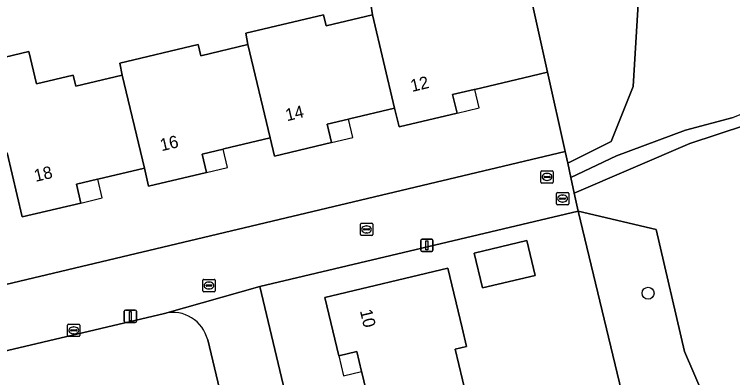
# Model space of a CAD drawing. Extents: x 162082 to 163401, y 388089 to 388636.
# Drawn here: x 163068.5 to 163126.9, y 388161.6 to 388191.1 of the extents above; entities that cross this region are included whole.
import ezdxf

# ---------------------------------------------------------------- set-up
doc = ezdxf.new("R2010")
doc.units = 0
for name, color, linetype in [('IMGEO_Boom', 7, 'Continuous'), ('IMGEO_Brandkraan', 7, 'Continuous'), ('IMGEO_Erf', 7, 'Continuous'), ('IMGEO_Grasland_overig', 7, 'Continuous'), ('IMGEO_Groenvoorziening', 7, 'Continuous'), ('IMGEO_Kolk', 7, 'Continuous'), ('IMGEO_Lichtmast', 7, 'Continuous'), ('IMGEO_Loofbos', 7, 'Continuous'), ('IMGEO_Pand', 7, 'Continuous'), ('IMGEO_Pand_nummerreeks', 7, 'Continuous'), ('IMGEO_Pand_overbouw', 7, 'Continuous'), ('IMGEO_Rioolput', 7, 'Continuous'), ('IMGEO_Voetpad_open', 7, 'Continuous')]:
    doc.layers.add(name, color=color, linetype=linetype)

msp = doc.modelspace()

# ---------------------------------------------------------------- linework, layer by layer
at = {"layer": 'IMGEO_Boom'}
msp.add_circle((163120.007, 388168.433), 0.489, dxfattribs=at)
at = {"layer": 'IMGEO_Brandkraan'}
for p, q in [((163111.291, 388177.462), (163111.291, 388178.314)), ((163111.366, 388178.388), (163112.218, 388178.388)), ((163112.292, 388178.314), (163112.292, 388177.462)), ((163111.55, 388177.882), (163111.55, 388177.894)), ((163111.988, 388177.845), (163111.59, 388177.845)), ((163111.593, 388177.931), (163111.991, 388177.931)), ((163111.779, 388178.168), (163111.804, 388178.168)), ((163112.034, 388177.894), (163112.034, 388177.882)), ((163112.218, 388177.388), (163111.366, 388177.388)), ((163111.802, 388177.608), (163111.777, 388177.608))]:
    msp.add_line(p, q, dxfattribs=at)
for points in [[(163111.291, 388177.462), (163111.291, 388178.314)], [(163111.366, 388178.388), (163112.218, 388178.388)], [(163112.292, 388178.314), (163112.292, 388177.462)], [(163112.218, 388177.388), (163111.366, 388177.388)]]:
    msp.add_lwpolyline(points, dxfattribs=at)
for centre, radius, start, end in [((163111.368, 388178.312), 0.0765, 91.55205, 178.44795), ((163111.368, 388178.312), 0.0765, 91.55205, 178.44795), ((163112.216, 388178.312), 0.0765, 1.55205, 88.44795), ((163112.216, 388178.312), 0.0765, 1.55205, 88.44795), ((163111.59, 388177.891), 0.0403, 85.87752, 175.75265), ((163111.587, 388177.881), 0.0366, 178.93798, 274.71019), ((163111.991, 388177.888), 0.043, 264.86636, 352.45326), ((163111.995, 388177.893), 0.0386, 1.73085, 96.63898), ((163111.368, 388177.464), 0.0765, 181.55205, 268.44795), ((163111.368, 388177.464), 0.0765, 181.55205, 268.44795), ((163112.216, 388177.464), 0.0765, 271.55205, 358.44795), ((163112.216, 388177.464), 0.0765, 271.55205, 358.44795)]:
    msp.add_arc(centre, radius, start, end, dxfattribs=at)
for centre, major_axis, ratio, start_param, end_param in [((163111.778, 388177.888), (-0.387, 0.002), 0.722429, 4.712389, 7.853982), ((163111.803, 388177.888), (-0.39, 0.002), 0.717154, 1.570796, 4.712389)]:
    msp.add_ellipse(centre, major_axis=major_axis, ratio=ratio, start_param=start_param, end_param=end_param, dxfattribs=at)
at = {"layer": 'IMGEO_Erf'}
for points in [[(163067.696, 388187.634), (163069.642, 388188.096), (163070.269, 388185.459), (163073.242, 388186.164), (163073.452, 388185.277), (163077.223, 388186.172), (163077.044, 388187.138), (163083.418, 388188.65), (163083.633, 388187.746), (163087.447, 388188.651), (163087.295, 388189.566), (163093.615, 388191.066), (163093.829, 388190.167), (163097.58, 388191.057), (163097.455, 388191.946)], [(163064.423, 388168.356), (163113.277, 388179.967), (163111.835, 388186.415), (163109.905, 388185.957), (163105.908, 388185.009), (163105.863, 388184.998), (163104.11, 388184.582), (163104.468, 388183.074), (163099.75, 388181.954), (163099.385, 388183.49), (163095.725, 388182.622), (163095.63, 388182.599), (163093.897, 388182.188), (163094.254, 388180.684), (163089.611, 388179.582), (163089.261, 388181.057), (163085.497, 388180.164), (163085.44, 388180.15), (163083.73, 388179.745), (163084.084, 388178.254), (163079.379, 388177.137), (163079.031, 388178.605), (163075.244, 388177.707), (163075.211, 388177.699), (163073.498, 388177.292), (163073.86, 388175.766), (163069.102, 388174.637), (163067.862, 388179.862)], [(163097.641, 388158.131), (163096.727, 388161.975), (163096.704, 388162.073), (163096.32, 388163.687), (163094.845, 388163.336), (163093.714, 388168.093), (163103.718, 388170.471), (163104.874, 388165.607), (163105.233, 388164.098), (163104.319, 388163.881), (163105.209, 388160.137)]]:
    msp.add_lwpolyline(points, dxfattribs=at)
for points in [[(163119.543, 388153.395), (163117.682, 388161.135), (163114.324, 388175.098), (163088.423, 388168.969), (163101.124, 388115.722), (163101.611, 388113.679), (163127.581, 388119.977), (163126.359, 388125.058)], [(163105.868, 388171.697), (163110.156, 388172.716), (163110.828, 388169.886), (163106.541, 388168.867)]]:
    msp.add_lwpolyline(points, close=True, dxfattribs=at)
at = {"layer": 'IMGEO_Grasland_overig'}
msp.add_lwpolyline([(163166.058, 388189.094), (163165.047, 388188.889), (163164.716, 388188.821), (163147.629, 388186.912), (163141.949, 388186.802), (163136.103, 388185.803), (163132.329, 388184.85), (163126.941, 388182.724), (163123.057, 388181.698), (163117.449, 388179.608), (163113.733, 388177.845), (163114.005, 388176.583), (163123.407, 388180.618), (163134.695, 388184.321), (163142.07, 388185.751), (163150.6, 388185.687), (163164.973, 388187.558), (163165.981, 388187.689)], close=True, dxfattribs=at)
at = {"layer": 'IMGEO_Groenvoorziening'}
for points in [[(163140.428, 388282.102), (163118.501, 388277.122), (163108.09, 388275.338), (163125.005, 388206.614), (163120.012, 388205.42), (163118.789, 388185.241), (163117.006, 388180.768), (163113.482, 388179.013), (163113.733, 388177.845), (163117.449, 388179.608), (163123.057, 388181.698), (163126.941, 388182.724)], [(163080.676, 388166.795), (163065.554, 388163.23), (163077.117, 388114.623), (163077.464, 388113.166)], [(163095.539, 388117.037), (163084.182, 388164.632)]]:
    msp.add_lwpolyline(points, dxfattribs=at)
for points in [[(163120.012, 388205.42), (163108.169, 388202.814), (163109.606, 388196.385), (163110.013, 388194.563), (163110.744, 388191.295), (163111.835, 388186.415), (163113.277, 388179.967), (163113.482, 388179.013), (163117.006, 388180.768), (163118.789, 388185.241)], [(163148.346, 388123.406), (163164.275, 388126.859), (163163.483, 388129.684), (163162.576, 388135.44), (163162.337, 388138.469), (163162.415, 388141.466), (163164.973, 388187.558), (163150.6, 388185.687), (163142.07, 388185.751), (163134.695, 388184.321), (163123.407, 388180.618), (163114.005, 388176.583), (163114.324, 388175.098), (163120.66, 388173.609), (163122.979, 388163.701), (163126.685, 388155.076), (163131.768, 388141.947), (163136.341, 388128.32), (163145.329, 388124.776), (163147.75, 388123.821)]]:
    msp.add_lwpolyline(points, close=True, dxfattribs=at)
msp.add_arc((163081.347, 388163.959), 2.914, 13.35202, 103.30359, dxfattribs=at)
at = {"layer": 'IMGEO_Kolk'}
for p, q in [((163096.607, 388173.198), (163096.607, 388174.05)), ((163096.682, 388174.124), (163097.534, 388174.124)), ((163096.866, 388173.618), (163096.866, 388173.63)), ((163096.909, 388173.667), (163097.307, 388173.667)), ((163097.095, 388173.904), (163097.12, 388173.904)), ((163097.35, 388173.63), (163097.35, 388173.618)), ((163097.608, 388174.05), (163097.608, 388173.198)), ((163097.534, 388173.124), (163096.682, 388173.124)), ((163097.304, 388173.581), (163096.906, 388173.581)), ((163097.118, 388173.344), (163097.093, 388173.344)), ((163072.788, 388164.989), (163072.788, 388165.841)), ((163072.863, 388165.915), (163073.715, 388165.915)), ((163073.09, 388165.458), (163073.488, 388165.458)), ((163073.276, 388165.695), (163073.301, 388165.695)), ((163073.789, 388165.841), (163073.789, 388164.989)), ((163073.715, 388164.915), (163072.863, 388164.915)), ((163073.047, 388165.409), (163073.047, 388165.421)), ((163073.485, 388165.372), (163073.087, 388165.372)), ((163073.299, 388165.135), (163073.274, 388165.135)), ((163073.531, 388165.421), (163073.531, 388165.409))]:
    msp.add_line(p, q, dxfattribs=at)
for points in [[(163096.607, 388173.198), (163096.607, 388174.05)], [(163096.682, 388174.124), (163097.534, 388174.124)], [(163097.608, 388174.05), (163097.608, 388173.198)], [(163097.534, 388173.124), (163096.682, 388173.124)], [(163072.788, 388164.989), (163072.788, 388165.841)], [(163072.863, 388165.915), (163073.715, 388165.915)], [(163073.789, 388165.841), (163073.789, 388164.989)], [(163073.715, 388164.915), (163072.863, 388164.915)]]:
    msp.add_lwpolyline(points, dxfattribs=at)
for centre, radius, start, end in [((163096.684, 388174.048), 0.0765, 91.55205, 178.44795), ((163096.684, 388174.048), 0.0765, 91.55205, 178.44795), ((163096.906, 388173.627), 0.0403, 85.87752, 175.75265), ((163096.903, 388173.617), 0.0366, 178.93798, 274.71019), ((163097.307, 388173.624), 0.043, 264.86636, 352.45326), ((163097.311, 388173.629), 0.0386, 1.73085, 96.63898), ((163097.532, 388174.048), 0.0765, 1.55205, 88.44795), ((163097.532, 388174.048), 0.0765, 1.55205, 88.44795), ((163096.684, 388173.2), 0.0765, 181.55205, 268.44795), ((163096.684, 388173.2), 0.0765, 181.55205, 268.44795), ((163097.532, 388173.2), 0.0765, 271.55205, 358.44795), ((163097.532, 388173.2), 0.0765, 271.55205, 358.44795), ((163072.865, 388165.839), 0.0765, 91.55205, 178.44795), ((163072.865, 388165.839), 0.0765, 91.55205, 178.44795), ((163073.087, 388165.418), 0.0403, 85.87752, 175.75265), ((163073.492, 388165.42), 0.0386, 1.73085, 96.63898), ((163073.713, 388165.839), 0.0765, 1.55205, 88.44795), ((163073.713, 388165.839), 0.0765, 1.55205, 88.44795), ((163072.865, 388164.991), 0.0765, 181.55205, 268.44795), ((163072.865, 388164.991), 0.0765, 181.55205, 268.44795), ((163073.084, 388165.408), 0.0366, 178.93798, 274.71019), ((163073.488, 388165.415), 0.043, 264.86636, 352.45326), ((163073.713, 388164.991), 0.0765, 271.55205, 358.44795), ((163073.713, 388164.991), 0.0765, 271.55205, 358.44795)]:
    msp.add_arc(centre, radius, start, end, dxfattribs=at)
for centre, major_axis, ratio, start_param, end_param in [((163097.094, 388173.624), (-0.387, 0.002), 0.722429, 4.712389, 7.853982), ((163097.119, 388173.624), (-0.39, 0.002), 0.717154, 1.570796, 4.712389), ((163073.275, 388165.415), (-0.387, 0.002), 0.722429, 4.712389, 7.853982), ((163073.3, 388165.415), (-0.39, 0.002), 0.717154, 1.570796, 4.712389)]:
    msp.add_ellipse(centre, major_axis=major_axis, ratio=ratio, start_param=start_param, end_param=end_param, dxfattribs=at)
at = {"layer": 'IMGEO_Lichtmast'}
for p, q in [((163101.522, 388171.926), (163101.522, 388172.726)), ((163101.522, 388172.726), (163101.522, 388171.926)), ((163101.622, 388172.826), (163102.412, 388172.826)), ((163102.412, 388172.826), (163101.622, 388172.826)), ((163102.512, 388172.726), (163102.512, 388171.926)), ((163102.512, 388171.926), (163102.512, 388172.726)), ((163102.412, 388171.826), (163101.622, 388171.826)), ((163101.622, 388171.826), (163102.412, 388171.826)), ((163077.4, 388166.164), (163077.4, 388166.964)), ((163077.4, 388166.964), (163077.4, 388166.164)), ((163077.5, 388167.064), (163078.29, 388167.064)), ((163078.29, 388167.064), (163077.5, 388167.064)), ((163078.39, 388166.964), (163078.39, 388166.164)), ((163078.39, 388166.164), (163078.39, 388166.964)), ((163078.29, 388166.064), (163077.5, 388166.064)), ((163077.5, 388166.064), (163078.29, 388166.064))]:
    msp.add_line(p, q, dxfattribs=at)
for points in [[(163101.942, 388172.701), (163102.092, 388172.701), (163102.092, 388171.951), (163101.942, 388171.951), (163101.942, 388172.701)], [(163077.82, 388166.939), (163077.97, 388166.939), (163077.97, 388166.189), (163077.82, 388166.189), (163077.82, 388166.939)]]:
    msp.add_lwpolyline(points, dxfattribs=at)
for centre, start, end in [((163101.622, 388172.726), 90, 180), ((163101.622, 388172.726), 90, 180), ((163102.412, 388172.726), 0, 90), ((163102.412, 388172.726), 360, 90), ((163101.622, 388171.926), 180, 270), ((163101.622, 388171.926), 180, 270), ((163102.412, 388171.926), 270, 0), ((163102.412, 388171.926), 270, 0), ((163077.5, 388166.964), 90, 180), ((163077.5, 388166.964), 90, 180), ((163078.29, 388166.964), 0, 90), ((163078.29, 388166.964), 360, 90), ((163077.5, 388166.164), 180, 270), ((163077.5, 388166.164), 180, 270), ((163078.29, 388166.164), 270, 0), ((163078.29, 388166.164), 270, 0)]:
    msp.add_arc(centre, 0.1, start, end, dxfattribs=at)
at = {"layer": 'IMGEO_Loofbos'}
msp.add_lwpolyline([(163136.341, 388128.32), (163131.768, 388141.947), (163126.685, 388155.076), (163122.979, 388163.701), (163120.66, 388173.609), (163114.324, 388175.098), (163117.682, 388161.135), (163119.543, 388153.395), (163126.359, 388125.058)], close=True, dxfattribs=at)
at = {"layer": 'IMGEO_Pand'}
for points in [[(163110.744, 388191.295), (163110.013, 388194.563), (163107.977, 388194.08), (163108.135, 388193.416), (163104.139, 388192.468), (163103.9, 388193.476), (163103.66, 388193.419), (163102.632, 388197.75), (163096.427, 388196.277), (163097.455, 388191.946), (163097.58, 388191.057), (163099.385, 388183.49), (163099.75, 388181.954), (163104.468, 388183.074), (163104.11, 388184.582), (163105.863, 388184.998), (163105.908, 388185.009), (163109.905, 388185.957), (163111.835, 388186.415)], [(163097.58, 388191.057), (163093.829, 388190.167), (163093.615, 388191.066), (163087.295, 388189.566), (163087.447, 388188.651), (163089.261, 388181.057), (163089.611, 388179.582), (163094.254, 388180.684), (163093.897, 388182.188), (163095.63, 388182.599), (163095.725, 388182.622), (163099.385, 388183.49)], [(163087.447, 388188.651), (163083.633, 388187.746), (163083.418, 388188.65), (163077.044, 388187.138), (163077.223, 388186.172), (163079.031, 388178.605), (163079.379, 388177.137), (163084.084, 388178.254), (163083.73, 388179.745), (163085.44, 388180.15), (163085.497, 388180.164), (163089.261, 388181.057)], [(163077.223, 388186.172), (163073.452, 388185.277), (163073.242, 388186.164), (163070.269, 388185.459), (163069.642, 388188.096), (163067.696, 388187.634), (163062.831, 388186.479), (163064.585, 388179.084), (163067.862, 388179.862), (163069.102, 388174.637), (163073.86, 388175.766), (163073.498, 388177.292), (163075.211, 388177.699), (163075.244, 388177.707), (163079.031, 388178.605)], [(163105.868, 388171.697), (163106.541, 388168.867), (163110.828, 388169.886), (163110.156, 388172.716)], [(163105.233, 388164.098), (163104.874, 388165.607), (163103.718, 388170.471), (163093.714, 388168.093), (163094.845, 388163.336), (163096.32, 388163.687), (163096.704, 388162.073), (163096.727, 388161.975), (163097.641, 388158.131), (163105.209, 388160.137), (163104.319, 388163.881)]]:
    msp.add_lwpolyline(points, close=True, dxfattribs=at)
at = {"layer": 'IMGEO_Pand_overbouw'}
for points in [[(163105.908, 388185.009), (163105.863, 388184.998), (163104.11, 388184.582), (163104.468, 388183.074), (163106.265, 388183.501)], [(163095.63, 388182.599), (163093.897, 388182.188), (163094.254, 388180.684), (163095.988, 388181.096)], [(163085.44, 388180.15), (163083.73, 388179.745), (163084.084, 388178.254), (163085.794, 388178.66)], [(163075.244, 388177.707), (163075.211, 388177.699), (163073.498, 388177.292), (163073.86, 388175.766), (163075.606, 388176.18)], [(163096.32, 388163.687), (163094.845, 388163.336), (163095.229, 388161.723), (163096.704, 388162.073)]]:
    msp.add_lwpolyline(points, close=True, dxfattribs=at)
at = {"layer": 'IMGEO_Rioolput'}
for p, q in [((163112.554, 388175.703), (163112.554, 388176.555)), ((163112.629, 388176.629), (163113.481, 388176.629)), ((163113.555, 388176.555), (163113.555, 388175.703)), ((163112.813, 388176.123), (163112.813, 388176.135)), ((163113.251, 388176.086), (163112.853, 388176.086)), ((163112.856, 388176.172), (163113.254, 388176.172)), ((163113.042, 388176.409), (163113.067, 388176.409)), ((163113.297, 388176.135), (163113.297, 388176.123)), ((163113.481, 388175.629), (163112.629, 388175.629)), ((163113.065, 388175.849), (163113.04, 388175.849)), ((163083.861, 388169.56), (163084.713, 388169.56)), ((163083.786, 388168.634), (163083.786, 388169.486)), ((163084.045, 388169.054), (163084.045, 388169.066)), ((163084.483, 388169.017), (163084.085, 388169.017)), ((163084.088, 388169.103), (163084.486, 388169.103)), ((163084.274, 388169.34), (163084.299, 388169.34)), ((163084.529, 388169.066), (163084.529, 388169.054)), ((163084.787, 388169.486), (163084.787, 388168.634)), ((163084.713, 388168.56), (163083.861, 388168.56)), ((163084.297, 388168.78), (163084.272, 388168.78))]:
    msp.add_line(p, q, dxfattribs=at)
for points in [[(163112.554, 388175.703), (163112.554, 388176.555)], [(163112.629, 388176.629), (163113.481, 388176.629)], [(163113.555, 388176.555), (163113.555, 388175.703)], [(163113.481, 388175.629), (163112.629, 388175.629)], [(163083.861, 388169.56), (163084.713, 388169.56)], [(163083.786, 388168.634), (163083.786, 388169.486)], [(163084.787, 388169.486), (163084.787, 388168.634)], [(163084.713, 388168.56), (163083.861, 388168.56)]]:
    msp.add_lwpolyline(points, dxfattribs=at)
for centre, radius, start, end in [((163112.631, 388176.553), 0.0765, 91.55205, 178.44795), ((163112.631, 388176.553), 0.0765, 91.55205, 178.44795), ((163113.479, 388176.553), 0.0765, 1.55205, 88.44795), ((163113.479, 388176.553), 0.0765, 1.55205, 88.44795), ((163112.853, 388176.132), 0.0403, 85.87752, 175.75265), ((163112.85, 388176.122), 0.0366, 178.93798, 274.71019), ((163113.254, 388176.129), 0.043, 264.86636, 352.45326), ((163113.258, 388176.134), 0.0386, 1.73085, 96.63898), ((163112.631, 388175.705), 0.0765, 181.55205, 268.44795), ((163112.631, 388175.705), 0.0765, 181.55205, 268.44795), ((163113.479, 388175.705), 0.0765, 271.55205, 358.44795), ((163113.479, 388175.705), 0.0765, 271.55205, 358.44795), ((163083.863, 388169.484), 0.0765, 91.55205, 178.44795), ((163083.863, 388169.484), 0.0765, 91.55205, 178.44795), ((163084.711, 388169.484), 0.0765, 1.55205, 88.44795), ((163084.711, 388169.484), 0.0765, 1.55205, 88.44795), ((163084.085, 388169.063), 0.0403, 85.87752, 175.75265), ((163084.082, 388169.053), 0.0366, 178.93798, 274.71019), ((163084.486, 388169.06), 0.043, 264.86636, 352.45326), ((163084.49, 388169.065), 0.0386, 1.73085, 96.63898), ((163083.863, 388168.636), 0.0765, 181.55205, 268.44795), ((163083.863, 388168.636), 0.0765, 181.55205, 268.44795), ((163084.711, 388168.636), 0.0765, 271.55205, 358.44795), ((163084.711, 388168.636), 0.0765, 271.55205, 358.44795)]:
    msp.add_arc(centre, radius, start, end, dxfattribs=at)
for centre, major_axis, ratio, start_param, end_param in [((163113.041, 388176.129), (-0.387, 0.002), 0.722429, 4.712389, 7.853982), ((163113.066, 388176.129), (-0.39, 0.002), 0.717154, 1.570796, 4.712389), ((163084.273, 388169.06), (-0.387, 0.002), 0.722429, 4.712389, 7.853982), ((163084.298, 388169.06), (-0.39, 0.002), 0.717154, 1.570796, 4.712389)]:
    msp.add_ellipse(centre, major_axis=major_axis, ratio=ratio, start_param=start_param, end_param=end_param, dxfattribs=at)
at = {"layer": 'IMGEO_Voetpad_open'}
msp.add_lwpolyline([(163114.324, 388175.098), (163114.005, 388176.583), (163113.733, 388177.845), (163113.482, 388179.013), (163113.277, 388179.967), (163064.423, 388168.356), (163065.554, 388163.23), (163080.676, 388166.795), (163088.423, 388168.969)], close=True, dxfattribs=at)
for points in [[(163088.423, 388168.969), (163080.676, 388166.795)], [(163093.772, 388114.108), (163101.124, 388115.722), (163088.423, 388168.969)], [(163084.182, 388164.632), (163095.539, 388117.037)]]:
    msp.add_lwpolyline(points, dxfattribs=at)
msp.add_arc((163081.347, 388163.959), 2.914, 13.35202, 103.30359, dxfattribs=at)

# ---------------------------------------------------------------- texts
at = {"layer": 'IMGEO_Pand_nummerreeks'}
for s, rotation, p in [('12', 13.35565, (163100.809, 388184.796)), ('14', 13.34992, (163090.636, 388182.415)), ('16', 13.35565, (163080.435, 388179.977)), ('18', 13.34992, (163070.187, 388177.484)), ('10', 283.37262, (163096.562, 388167.009))]:
    msp.add_text(s, height=1, rotation=rotation, dxfattribs=at).set_placement(p)

doc.saveas('drawing.dxf')
